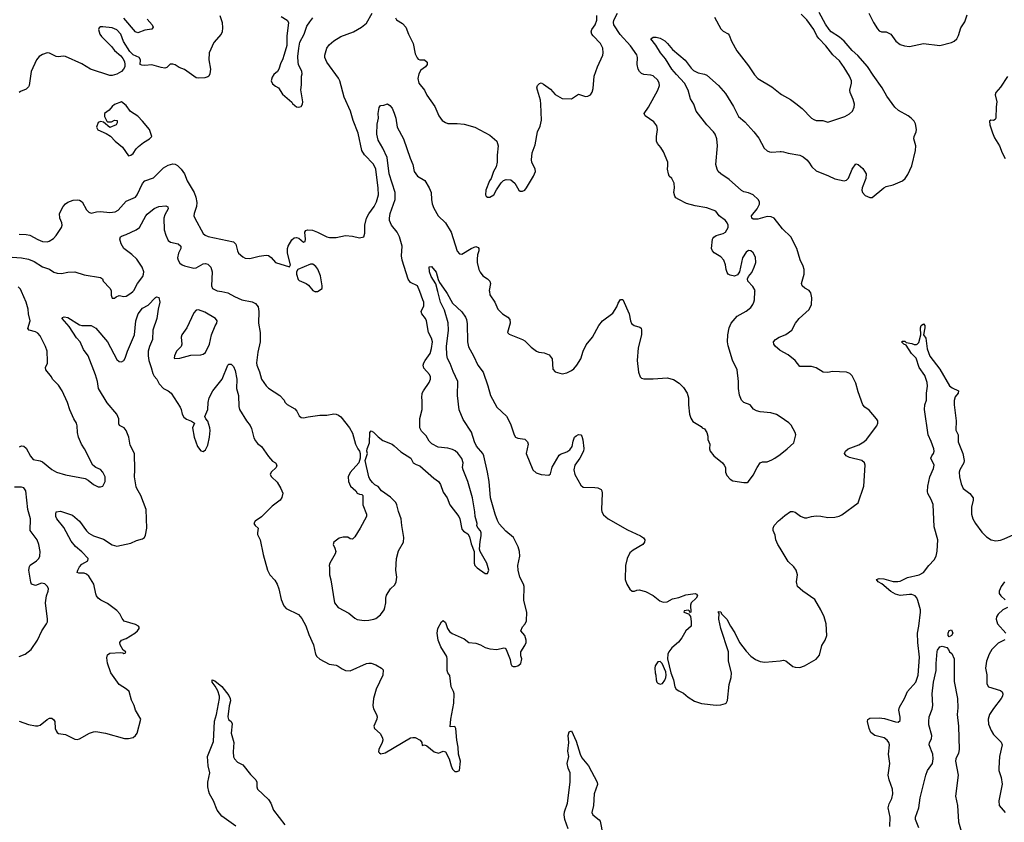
# Model space of a CAD drawing. Header units: inches. Extents: x 1384664 to 1536621, y 460766 to 646467.
# Tile 268 of 488: x 1503476 to 1511923, y 515446 to 522334. Entities that reach past the tile are written whole.
import ezdxf

# ---------------------------------------------------------------- set-up
doc = ezdxf.new("R2010")
doc.units = ezdxf.units.IN
doc.header["$MEASUREMENT"] = 0
for name, color, linetype in [('B5501', 7, 'Continuous'), ('B5502', 7, 'Continuous'), ('B5511', 7, 'Continuous'), ('B5512', 7, 'Continuous')]:
    doc.layers.add(name, color=color, linetype=linetype)

msp = doc.modelspace()

# ---------------------------------------------------------------- linework, layer by layer
at = {"layer": 'B5501', "color": 5}
for points, elevation in [([(1503470, 516314.6), (1503550, 516284.9), (1503610, 516273.1), (1503630, 516273.7), (1503650, 516280.4), (1503710, 516327.3), (1503730, 516338.8), (1503750, 516341), (1503770, 516324.7), (1503776.3, 516310), (1503780.5, 516250), (1503787.3, 516230), (1503797.5, 516217.5), (1503810, 516207.7), (1503870, 516199.3), (1503950, 516160.5), (1503970, 516158), (1503990, 516162), (1504074, 516210), (1504110, 516222.4), (1504130, 516224.4), (1504212.4, 516212.4), (1504374.8, 516165.2), (1504410, 516164.9), (1504450, 516174.8), (1504470, 516191), (1504482.7, 516210), (1504515.3, 516330), (1504470, 516409), (1504456.9, 516450), (1504434.9, 516494.9), (1504413.6, 516570), (1504392.3, 516590), (1504329.6, 516630), (1504257.6, 516730), (1504229.5, 516810.5), (1504222.7, 516857.3), (1504230, 516882), (1504250, 516898), (1504344.7, 516904.7), (1504362, 516902), (1504370, 516894), (1504382, 516898), (1504386, 516910), (1504363.1, 516923.1), (1504339, 516970), (1504335.3, 516990), (1504348.7, 517010), (1504390, 517024.9), (1504463.7, 517070), (1504486.6, 517090), (1504500.9, 517110), (1504499.5, 517119.5), (1504495.3, 517130), (1504470, 517143.7), (1504373.3, 517173.3), (1504354.9, 517194.9), (1504334.6, 517234.6), (1504310, 517262.9), (1504230, 517323.6), (1504172.9, 517352.9), (1504149.7, 517369.7), (1504134.7, 517390), (1504128.2, 517408.2), (1504110.8, 517490), (1504070, 517559.1), (1504050, 517576.8), (1504030, 517583.2), (1503983.8, 517583.8), (1503969.6, 517590), (1503973.5, 517610), (1503990, 517639), (1504010, 517661.2), (1504060.7, 517690), (1504064.2, 517710), (1504010, 517766.6), (1503954.3, 517814.3), (1503917.6, 517857.6), (1503855.5, 517975.5), (1503794, 518050), (1503785.3, 518070), (1503784.4, 518090), (1503790, 518110.5), (1503824.9, 518115.1), (1503930, 518082.8), (1503988, 518030), (1504048.7, 517948.7), (1504070, 517927.1), (1504110, 517904.5), (1504194.9, 517874.9), (1504270, 517828.5), (1504310, 517815.5), (1504430, 517841.6), (1504476.6, 517863.4), (1504530, 517878.4), (1504546.6, 517890), (1504555.6, 517910), (1504566.9, 517970), (1504559.8, 518130), (1504516, 518250), (1504479.7, 518310), (1504476.2, 518323.8), (1504459.7, 518410), (1504464.4, 518470), (1504461.3, 518610), (1504423, 518683), (1504411.3, 518750), (1504390, 518809.3), (1504370.7, 518830.7), (1504332, 518850), (1504326.6, 518866.6), (1504325.4, 518910), (1504308.5, 518950), (1504225.1, 519045.1), (1504152.8, 519170), (1504142.2, 519230), (1504124.9, 519284.9), (1504063.9, 519450), (1504023.4, 519503.4), (1503994.3, 519570), (1503963.6, 519603.6), (1503901.1, 519701.1), (1503840.9, 519770), (1503842.5, 519777.5), (1503857.2, 519782.8), (1503890, 519777.1), (1503990, 519716), (1504010, 519710.3), (1504090, 519708.4), (1504130, 519686.7), (1504230.3, 519570), (1504310, 519418.4), (1504330, 519399.5), (1504350, 519398.4), (1504370, 519410.4), (1504381.7, 519430), (1504400.6, 519490), (1504460.2, 519630), (1504471.5, 519750), (1504491.9, 519810), (1504530, 519857.1), (1504576.6, 519883.4), (1504640.7, 519950), (1504650, 519955.6), (1504670, 519950.4), (1504678.5, 519910), (1504664, 519850), (1504652.4, 519770), (1504616.6, 519670), (1504614.5, 519590), (1504589.4, 519530), (1504578.3, 519490), (1504577.7, 519450), (1504583.5, 519410), (1504604.6, 519350), (1504617, 519297), (1504630, 519274.9), (1504653.1, 519250), (1504672, 519210), (1504710, 519168.2), (1504750.8, 519150), (1504776.4, 519130), (1504852.4, 519010), (1504861.3, 518990), (1504868.7, 518950), (1504883.7, 518923.7), (1504905.7, 518905.7), (1504948.4, 518888.4), (1504974.8, 518870), (1504959.5, 518830), (1504971.7, 518750), (1505001.1, 518670), (1505030, 518632.7), (1505050, 518628.4), (1505070, 518643), (1505090, 518684), (1505103.5, 518750), (1505109.8, 518809.8), (1505107.4, 518830), (1505090, 518889.2), (1505072.3, 518910), (1505063.7, 518930), (1505088.6, 518990), (1505091.8, 519050), (1505101.2, 519090), (1505133.1, 519150), (1505213.8, 519250), (1505260.9, 519370), (1505270, 519379.1), (1505290, 519377.1), (1505310, 519358), (1505324.1, 519324.1), (1505339.7, 519250), (1505336.1, 519170), (1505353.2, 519110), (1505355, 519015), (1505360.8, 518990), (1505421.1, 518890), (1505454.3, 518850), (1505465.4, 518825.4), (1505485.7, 518745.7), (1505498.7, 518718.7), (1505517.4, 518697.4), (1505550, 518672.2), (1505610, 518586), (1505645.7, 518545.7), (1505670.8, 518530), (1505682, 518510), (1505675.5, 518490), (1505633, 518450), (1505625.5, 518430), (1505636.3, 518410), (1505684.1, 518364.1), (1505717.6, 518310), (1505732, 518270), (1505725.3, 518234.7), (1505710.3, 518209.7), (1505641.2, 518158.8), (1505550, 518068.2), (1505497.1, 518030), (1505485.5, 518010), (1505494.6, 517994.6), (1505520.5, 517970), (1505514.9, 517930), (1505517.1, 517917.1), (1505538, 517870), (1505563.4, 517743.4), (1505600.5, 517610), (1505623, 517570), (1505663.9, 517523.9), (1505683.8, 517490), (1505698, 517450), (1505718.3, 517358.3), (1505742.6, 517302.6), (1505761.8, 517281.8), (1505868.2, 517230), (1505896, 517196), (1505931.1, 517131.1), (1505957.1, 517057.1), (1505997.6, 516970), (1506013.7, 516890), (1506024.9, 516870), (1506050, 516845.3), (1506130, 516802.6), (1506190, 516794), (1506207.3, 516787.3), (1506242.2, 516762.2), (1506271.6, 516748.4), (1506310, 516747.4), (1506450, 516810.4), (1506470, 516812.4), (1506490, 516812.2), (1506530, 516797), (1506580.7, 516770), (1506593.8, 516753.8), (1506592.2, 516710), (1506534.7, 516590), (1506512.4, 516510), (1506505.2, 516450), (1506510, 516418.8), (1506538, 516370), (1506543, 516350), (1506540.5, 516330), (1506515.5, 516270), (1506519.1, 516250), (1506568.9, 516208.9), (1506588.4, 516170), (1506590.4, 516150), (1506586, 516130), (1506556.3, 516070), (1506554.8, 516050), (1506561.6, 516041.6), (1506574.4, 516034.4), (1506610, 516041.6), (1506830, 516170.4), (1506850, 516174.9), (1506870, 516173), (1506911.3, 516150), (1506924.7, 516130), (1506930, 516104.7), (1506950, 516112), (1506970, 516102), (1507032, 516050), (1507070, 516041), (1507110, 516058), (1507130, 516051.3), (1507161, 515990), (1507177.3, 515930), (1507190, 515902), (1507210, 515882), (1507230, 515882), (1507248, 515892), (1507259, 515970), (1507241.2, 516030), (1507238, 516090), (1507225.2, 516150), (1507219, 516250), (1507210, 516268), (1507170, 516266), (1507169, 516269), (1507175.1, 516330), (1507201.2, 516470), (1507204, 516550), (1507199, 516570), (1507177.2, 516610), (1507165.6, 516705.6), (1507149.5, 516729.5), (1507143.7, 516750), (1507144, 516850), (1507139.7, 516870), (1507090, 516952), (1507066.2, 517010), (1507058.7, 517070), (1507064.2, 517110), (1507094.8, 517165.2), (1507110, 517178.8), (1507130, 517161), (1507145.5, 517110), (1507162.8, 517082.8), (1507186.9, 517066.9), (1507290, 517020.5), (1507330, 516990.6), (1507390, 516983.1), (1507430.2, 516970.2), (1507470, 516946), (1507510, 516936), (1507570, 516928.8), (1507630, 516943.8), (1507639.9, 516939.9), (1507650.3, 516930.3), (1507683.6, 516843.6), (1507690, 516806.8), (1507699.3, 516790), (1507710, 516782), (1507730, 516782.4), (1507749, 516790), (1507775.1, 516810), (1507782.9, 516850), (1507774.7, 516874.7), (1507776.3, 516910), (1507810, 516964.9), (1507820.4, 516990), (1507820.9, 517010), (1507810.6, 517050.6), (1507775.1, 517090), (1507790, 517122.8), (1507812, 517150), (1507824.7, 517175.3), (1507826.6, 517250), (1507799.8, 517350), (1507804.5, 517470), (1507799.3, 517490), (1507765.7, 517550), (1507751.1, 517610), (1507750.5, 517649.5), (1507765.5, 517730), (1507762.8, 517770), (1507753, 517810), (1507711.7, 517890), (1507645.8, 517945.8), (1507590, 518008.6), (1507575.3, 518035.3), (1507555.2, 518090), (1507515, 518230), (1507503.8, 518370), (1507490.4, 518450), (1507457.3, 518590), (1507449.9, 518610), (1507394.1, 518674.1), (1507378.2, 518710), (1507353.5, 518793.5), (1507282, 518902), (1507247.1, 518987.1), (1507232.8, 519110), (1507235.7, 519230), (1507195.3, 519315.3), (1507170, 519384.2), (1507146.9, 519426.9), (1507139.1, 519459.1), (1507138.3, 519530), (1507155.2, 519670), (1507151.4, 519731.4), (1507120.8, 519840.8), (1507087.3, 519910), (1507063.4, 520000)], 720), ([(1503472.9, 518667.1), (1503490, 518678), (1503510, 518674.9), (1503530, 518656.4), (1503567.3, 518587.3), (1503590, 518560.9), (1503650, 518548.1), (1503670, 518539), (1503750, 518473), (1503791.3, 518450), (1503870, 518428.7), (1504036.1, 518396.1), (1504063.1, 518383.1), (1504110, 518344.4), (1504150, 518325.5), (1504170, 518324.9), (1504190, 518331), (1504207.6, 518370), (1504209.6, 518390.4), (1504208, 518410), (1504190, 518451.8), (1504170, 518474), (1504130, 518492), (1504103.7, 518510), (1504031.1, 518650), (1504005.1, 518690), (1503979.7, 518750), (1503971.1, 518790), (1503969.7, 518849.7), (1503964.2, 518870), (1503940.5, 518910), (1503906.3, 518986.3), (1503884.6, 519050), (1503839.3, 519150), (1503810, 519198.9), (1503756, 519250), (1503749.3, 519269.3), (1503701.2, 519330), (1503696, 519350), (1503713.6, 519386.4), (1503715.3, 519404.7), (1503710.7, 519490), (1503697.1, 519530), (1503650, 519619.7), (1503630, 519645.1), (1503610, 519655.9), (1503557.2, 519670), (1503545.1, 519685.1), (1503564.7, 519750), (1503550.8, 519810), (1503549.6, 519850.4), (1503531, 519910), (1503490.9, 520000)], 740), ([(1504259.7, 520000), (1504260.7, 519970), (1504270, 519944.7), (1504290, 519944.7), (1504303.7, 519956.3), (1504330, 519967.3), (1504370, 519958.4), (1504390, 519961.1), (1504430, 519986.3), (1504445, 520000)], 740), ([(1505210.9, 520000), (1505262, 519990), (1505318, 519958), (1505382.8, 519930), (1505470, 519911.5), (1505497.5, 519897.5), (1505522, 519870), (1505528.2, 519830), (1505525.2, 519730), (1505538.6, 519650), (1505540.3, 519570), (1505519.9, 519480.1), (1505507.8, 519390), (1505510.3, 519370), (1505533.1, 519313.1), (1505550.3, 519250), (1505590, 519190.5), (1505610.3, 519170.3), (1505706.8, 519110), (1505744.7, 519070), (1505751.1, 519051.1), (1505770.8, 519030.8), (1505835.1, 518995.1), (1505854.9, 518974.9), (1505874.4, 518934.4), (1505890, 518919.1), (1505910, 518916.4), (1505950, 518926.4), (1506050, 518940.7), (1506110, 518940.7), (1506170, 518950.5), (1506190, 518947.7), (1506210, 518940.7), (1506230, 518926), (1506304, 518830), (1506330, 518784.7), (1506357.3, 518690), (1506376, 518650), (1506391.3, 518630), (1506398, 518610), (1506398, 518570), (1506384.7, 518530), (1506310, 518448), (1506294.8, 518410), (1506297.3, 518370), (1506314, 518330), (1506361, 518290), (1506370.9, 518270.9), (1506390, 518261), (1506410, 518258.8), (1506421, 518250), (1506418.4, 518170), (1506450.8, 518090), (1506450.7, 518070), (1506397.3, 517970), (1506350, 517897.2), (1506330, 517876), (1506310, 517879.3), (1506290, 517894), (1506250, 517894.5), (1506216.8, 517883.2), (1506171.1, 517848.9), (1506166, 517830), (1506179.8, 517799.8), (1506186.8, 517770), (1506181, 517750), (1506136, 517670), (1506131, 517650), (1506134.8, 517630), (1506134, 517570), (1506146, 517526), (1506178, 517330), (1506207.3, 517290), (1506300.9, 517240.9), (1506350, 517197.3), (1506370, 517185.5), (1506430, 517178.4), (1506470, 517180.5), (1506515.3, 517190), (1506530, 517196.3), (1506570, 517227.7), (1506602, 517270), (1506609.4, 517290), (1506616, 517330), (1506616, 517370), (1506623.3, 517396.7), (1506657.2, 517450), (1506695.1, 517484.9), (1506706.6, 517510), (1506711.8, 517550), (1506703.7, 517610), (1506709.6, 517710), (1506725.4, 517774.6), (1506769.2, 517850), (1506772.7, 517890), (1506753.4, 517993.4), (1506749.5, 518050), (1506725.6, 518114.4), (1506712, 518170), (1506702, 518190), (1506657.7, 518237.7), (1506580.9, 518290), (1506550, 518329), (1506523.3, 518343.3), (1506502.3, 518362.3), (1506480.9, 518390), (1506471.8, 518410), (1506439, 518550), (1506459, 518610), (1506455.3, 518630), (1506458, 518650), (1506478, 518702), (1506479, 518790), (1506490, 518804.7), (1506510, 518794.8), (1506550, 518754), (1506590, 518724), (1506670, 518690.6), (1506690, 518677.3), (1506745.3, 518625.3), (1506831.3, 518570), (1506851.6, 518531.6), (1506876.9, 518516.9), (1506910, 518506), (1507030, 518398), (1507070, 518371), (1507084.7, 518344.7), (1507110, 518278), (1507142, 518230), (1507167.3, 518170), (1507242.8, 518070), (1507251, 518050), (1507270, 517962), (1507284, 517944), (1507320.7, 517920.7), (1507334.6, 517894.6), (1507350, 517836), (1507374.8, 517770), (1507374.8, 517670), (1507381, 517650), (1507401, 517630), (1507470, 517581), (1507490, 517581), (1507499.5, 517610), (1507483, 517670), (1507425.2, 517770), (1507421.2, 517790), (1507425.2, 517854.8), (1507436, 517904), (1507434.5, 517930), (1507430, 517948), (1507409.2, 517969.2), (1507399, 517990), (1507402, 518010), (1507383.7, 518070), (1507381.3, 518110), (1507360.5, 518230), (1507321.7, 518370), (1507279.7, 518470), (1507275.8, 518490), (1507279.7, 518530), (1507270, 518569.2), (1507234.7, 518614.7), (1507213.3, 518633.3), (1507190, 518645.1), (1507150, 518656.3), (1507066.5, 518666.5), (1507012.9, 518692.9), (1506990, 518716), (1506963.7, 518763.7), (1506922, 518802), (1506909.6, 518830), (1506909.5, 518910.5), (1506929.3, 518990), (1506929.1, 519069.1), (1506925.2, 519090), (1506929.1, 519129.1), (1506939.3, 519150), (1506990, 519220.7), (1507001.3, 519250), (1507001.3, 519270), (1506991.3, 519290), (1506944.1, 519344.1), (1506937.4, 519370), (1506942.4, 519390), (1506954, 519410), (1506997.4, 519470), (1507010, 519511.3), (1507017.6, 519570), (1507010, 519600.9), (1506982, 519650), (1506967.1, 519750), (1506957.7, 519770), (1506924.7, 519810), (1506921.3, 519830), (1506942.5, 519877.5), (1506942, 519910), (1506935.8, 519930), (1506908.9, 520000)], 740), ([(1506008.3, 520000), (1506010, 519999.1), (1506015.3, 520000)], 760), ([(1507132.4, 520000), (1507143.8, 519983.8), (1507190, 519900.7), (1507270, 519826), (1507301.8, 519781.8), (1507310, 519761), (1507315.8, 519724.2), (1507318, 519570), (1507326.7, 519526.7), (1507370.2, 519450), (1507406, 519370), (1507451.5, 519310), (1507492.7, 519192.7), (1507515.3, 519110), (1507568.9, 519010), (1507651.6, 518931.6), (1507685.9, 518865.9), (1507719, 518770), (1507730, 518752.4), (1507750, 518741.5), (1507810, 518735.3), (1507831.4, 518711.4), (1507838.3, 518690), (1507821.7, 518610), (1507877.3, 518470), (1507906.6, 518446.6), (1507950, 518430.8), (1508015.5, 518424.5), (1508030, 518438), (1508045.1, 518494.9), (1508103.5, 518596.5), (1508114.3, 518605.7), (1508170, 518626.7), (1508196.4, 518643.6), (1508214.7, 518670), (1508223.8, 518716.2), (1508236, 518750), (1508250, 518764), (1508270, 518774), (1508290.9, 518770.9), (1508299.8, 518759.8), (1508308.2, 518728.2), (1508314.9, 518654.9), (1508311.6, 518631.6), (1508280.9, 518570), (1508238, 518510), (1508230.4, 518470), (1508239.5, 518430), (1508290, 518338), (1508310, 518322), (1508410, 518320.7), (1508435.9, 518315.9), (1508463.5, 518303.5), (1508470.6, 518290.6), (1508473.4, 518270), (1508467, 518130), (1508470.3, 518110), (1508484.6, 518084.6), (1508524.4, 518050), (1508690, 517954.9), (1508803.4, 517903.4), (1508826.6, 517886.6), (1508838, 517870), (1508835.5, 517850), (1508822, 517830), (1508737.8, 517782.2), (1508710, 517757.6), (1508686.9, 517710), (1508672.9, 517650), (1508670.3, 517530.3), (1508684.9, 517490), (1508710, 517447.3), (1508730, 517428.5), (1508750, 517428.4), (1508770, 517438), (1508790, 517441.3), (1508846.3, 517426.3), (1508910, 517394), (1508967.1, 517347.1), (1508996.1, 517336.1), (1509030, 517338.9), (1509077.2, 517362.8), (1509130, 517374.3), (1509190, 517399.5), (1509270, 517410.4), (1509283.5, 517403.5), (1509290.8, 517390), (1509278.8, 517370), (1509237.3, 517330), (1509231, 517310), (1509234, 517250), (1509226, 517246), (1509222, 517262), (1509210, 517266), (1509178, 517262), (1509174, 517250), (1509214, 517234), (1509231.6, 517211.6), (1509238, 517170), (1509236, 517130), (1509191.7, 517088.3), (1509157.6, 517030), (1509129, 516991), (1509070, 516944.5), (1509044.4, 516910), (1509037, 516890), (1509034.9, 516850), (1509063, 516730), (1509085.5, 516670), (1509096.3, 516610), (1509107.3, 516590), (1509130, 516573.4), (1509170, 516555.5), (1509210, 516520.5), (1509264.9, 516484.9), (1509325.1, 516465.1), (1509450, 516451.7), (1509490, 516453.1), (1509530, 516464.4), (1509538, 516470), (1509547.8, 516492.2), (1509563.5, 516630), (1509578.7, 516690), (1509582.4, 516730), (1509558.5, 516830), (1509556.8, 516910), (1509492, 517110), (1509474, 517190), (1509478, 517238), (1509470, 517246), (1509470, 517254), (1509490, 517251.3), (1509496, 517236), (1509542.8, 517190), (1509573.4, 517130), (1509612.3, 517072.3), (1509652.9, 516990), (1509710, 516915.3), (1509750, 516873.1), (1509790, 516844), (1509830, 516827.4), (1509870, 516819.5), (1510000, 516833.1)], 720), ([(1507505.4, 520000), (1507510, 519972), (1507553, 519910), (1507577.3, 519850), (1507617.3, 519810), (1507662.4, 519782.4), (1507679.9, 519759.9), (1507684, 519730), (1507662, 519650), (1507675.3, 519635.3), (1507790.6, 519590.6), (1507810, 519578.8), (1507863.4, 519523.4), (1507908.5, 519488.5), (1507930, 519480.5), (1507975.2, 519475.2), (1508018, 519458), (1508043.5, 519423.5), (1508050, 519334), (1508070.7, 519310.7), (1508130, 519294.8), (1508170, 519302.8), (1508210, 519322.8), (1508230, 519338.8), (1508256, 519370), (1508290, 519424.7), (1508309.6, 519490.4), (1508335.5, 519544.5), (1508389.3, 519610.7), (1508445.2, 519710), (1508477.2, 519750), (1508564.1, 519815.9), (1508599, 519870), (1508610, 519902), (1508630, 519934), (1508650, 519932), (1508706, 519810), (1508717.3, 519750), (1508726.2, 519726.2), (1508748.1, 519708.1), (1508796.3, 519696.3), (1508806.8, 519686.8), (1508810.7, 519670.7), (1508810.6, 519630), (1508782.6, 519517.4), (1508772.4, 519410), (1508784, 519310), (1508798, 519270), (1508810, 519258), (1508830.8, 519250.8), (1508910.4, 519250.4), (1509030, 519260.3), (1509086.1, 519246.1), (1509134.9, 519214.9), (1509170, 519176.3), (1509202.4, 519130), (1509212.7, 519090), (1509213, 519030), (1509223, 518950), (1509233.7, 518913.7), (1509250, 518884.7), (1509323.6, 518843.6), (1509331.6, 518831.6), (1509350, 518822), (1509371.3, 518790), (1509379.8, 518759.8), (1509381, 518730), (1509396, 518690), (1509394.8, 518650), (1509401, 518630), (1509431, 518590), (1509506, 518530), (1509521, 518510), (1509530.8, 518490), (1509530.8, 518450), (1509541.4, 518421.4), (1509570, 518391.3), (1509595.3, 518375.3), (1509690, 518361), (1509716.5, 518363.5), (1509730, 518371.3), (1509770, 518424.7), (1509802, 518490), (1509830, 518530.6), (1509850, 518539.1), (1509890, 518540.5), (1509930, 518555.5), (1509956, 518570), (1510000, 518603.5)], 740), ([(1510000, 518925.3), (1509970, 518946), (1509920.1, 518960.1), (1509830, 518969.6), (1509798.3, 518978.3), (1509771.9, 518991.9), (1509744, 519030), (1509690, 519049.2), (1509669.5, 519069.5), (1509652.5, 519112.5), (1509642.7, 519170), (1509643.7, 519230), (1509632.3, 519330), (1509591.9, 519411.9), (1509554.5, 519534.5), (1509549.6, 519570), (1509551.2, 519630), (1509562, 519690), (1509578.7, 519730), (1509631, 519789), (1509710, 519833), (1509750, 519864.9), (1509767, 519890), (1509774, 519910), (1509779.6, 519930), (1509783.9, 520000)], 740), ([(1510000, 519495.3), (1509997, 519497), (1509959.6, 519530), (1509945.6, 519550), (1509942.9, 519570), (1509959.5, 519590), (1509992.7, 519610), (1510000, 519613)], 720), ([(1503470, 516870.5), (1503524, 516890), (1503573.2, 516930), (1503629.4, 517010.6), (1503666, 517090), (1503707, 517150), (1503712.9, 517167.1), (1503715.6, 517190), (1503696.9, 517330), (1503705.1, 517390), (1503719.6, 517430), (1503721.6, 517450), (1503714, 517470), (1503690, 517493.6), (1503661.6, 517498.4), (1503610, 517479.3), (1503578, 517490), (1503570, 517506), (1503554, 517610), (1503559.5, 517640.5), (1503565.8, 517654.2), (1503619.3, 517690), (1503640.9, 517710), (1503649.6, 517730.4), (1503651.6, 517770), (1503640.5, 517830), (1503625.6, 517870), (1503564.2, 517950), (1503568.2, 518050), (1503544.7, 518130), (1503527.8, 518290), (1503510, 518315.6), (1503490, 518322), (1503430, 518323.1)], 740), ([(1510000, 517798.9), (1509981, 517830), (1509963.5, 517870), (1509956.8, 517910), (1509941.1, 517950), (1509939.1, 517970), (1509948.1, 517991.9), (1509986.1, 518033.9), (1510000, 518045.8)], 720), ([(1505330, 515413.1), (1505210, 515499.8), (1505168.9, 515550), (1505138.6, 515630), (1505105, 515690), (1505098.5, 515710), (1505090.5, 515750.5), (1505089, 515790), (1505106.6, 515870), (1505093.9, 515930), (1505088.3, 516011.7), (1505139.1, 516140.9), (1505145.9, 516314.1), (1505163.6, 516370), (1505189.6, 516510), (1505189.5, 516530), (1505175.1, 516575.1), (1505153.8, 516613.8), (1505126.6, 516650), (1505126, 516670), (1505150, 516659.1), (1505210, 516610.4), (1505270, 516534.4), (1505280.2, 516510), (1505285.2, 516490), (1505273.2, 516446.8), (1505260.3, 516350), (1505268.6, 516328.6), (1505290.6, 516310), (1505298.4, 516290), (1505291.1, 516210), (1505312.5, 516130), (1505306, 516050), (1505309.5, 516009.5), (1505318, 515990), (1505343.4, 515963.4), (1505390, 515940.4), (1505456.1, 515856.1), (1505500.5, 515810), (1505510.3, 515790), (1505508.9, 515750), (1505514.9, 515730), (1505610, 515643.1), (1505629.1, 515610), (1505654.2, 515550), (1505750, 515423.9)], 680), ([(1508182.7, 515390), (1508153.8, 515470), (1508146.5, 515510), (1508150, 515534.9), (1508176.9, 515610), (1508199.1, 515790), (1508198.7, 515870), (1508181.8, 515910), (1508174, 515950), (1508186, 516010), (1508177.5, 516057.5), (1508187, 516130), (1508182, 516190), (1508190, 516222), (1508210, 516232), (1508250, 516142), (1508284.4, 516030), (1508299.2, 515999.2), (1508357, 515930), (1508430.5, 515790), (1508432.7, 515770), (1508403.6, 515690), (1508397.6, 515590), (1508384, 515530), (1508392.4, 515510), (1508447.9, 515467.9), (1508455.5, 515455.5), (1508478.2, 515338.2)], 680)]:
    msp.add_lwpolyline(points, dxfattribs=dict(at, elevation=elevation))
for points, elevation in [([(1505010, 519845.1), (1504990, 519839.7), (1504970, 519818.7), (1504910.2, 519689.8), (1504866.5, 519630), (1504861.7, 519610), (1504865.5, 519550), (1504860.7, 519530), (1504820.5, 519490), (1504802.8, 519450), (1504802, 519430), (1504806.8, 519426.8), (1504850, 519428.2), (1504944.4, 519455.6), (1505030, 519457.3), (1505050, 519464), (1505070, 519478.8), (1505105.6, 519550), (1505122, 519630), (1505152.2, 519707.8), (1505167, 519730), (1505169.4, 519750), (1505154.5, 519770), (1505063.3, 519823.3)], 740), ([(1508970, 516825.2), (1508950, 516824), (1508927.3, 516790), (1508924, 516770), (1508927.3, 516730), (1508934.8, 516710), (1508936, 516670), (1508941, 516650), (1508950, 516641), (1508970, 516631.3), (1508990, 516638), (1509010, 516664.7), (1509019.3, 516690), (1509022.7, 516710), (1509018.9, 516738.9), (1508989, 516810)], 720)]:
    msp.add_lwpolyline(points, close=True, dxfattribs=dict(at, elevation=elevation))
at = {"layer": 'B5502', "color": 5}
for points, elevation in [([(1503470, 520492.2), (1503530, 520490.3), (1503563.9, 520483.9), (1503630, 520446.4), (1503670, 520430.4), (1503710, 520428.2), (1503727.5, 520432.5), (1503764.4, 520455.6), (1503790, 520482), (1503835.6, 520550), (1503840.7, 520570), (1503838.4, 520590), (1503820.5, 520630), (1503817.6, 520670), (1503850, 520730.8), (1503870, 520754), (1503890, 520767.7), (1503934.8, 520785.2), (1503970, 520788), (1503990, 520784.9), (1504010.4, 520770.4), (1504050, 520700.7), (1504070, 520680.7), (1504090, 520674), (1504135.1, 520684.9), (1504170, 520687.8), (1504250, 520679.3), (1504293.8, 520686.2), (1504319.6, 520700.4), (1504390, 520776.4), (1504470.4, 520809.6), (1504484.5, 520830), (1504530.7, 520929.3), (1504548.4, 520951.6), (1504622.4, 520977.6), (1504710, 521062.6), (1504750, 521085.7), (1504790, 521097), (1504810, 521094), (1504830, 521083.1), (1504862, 521050), (1504890.3, 521010), (1504912, 520950), (1504971.8, 520851.8), (1504987.2, 520810), (1504996.1, 520763.9), (1504991.7, 520730), (1504972.4, 520670), (1504970.4, 520650), (1504977.1, 520630), (1505050, 520499.3), (1505065.6, 520485.6), (1505094.1, 520474.1), (1505310, 520428.4), (1505330, 520406.8), (1505344.6, 520350), (1505354, 520330), (1505390, 520298.7), (1505410, 520288.7), (1505450, 520284.4), (1505530, 520304.9), (1505590, 520313.4), (1505610, 520310.7), (1505633.2, 520293.2), (1505670, 520251.3), (1505790, 520214), (1505798, 520230), (1505774, 520330), (1505774, 520370), (1505779, 520390), (1505810, 520444.7), (1505830, 520461), (1505850, 520466), (1505870, 520458), (1505910, 520426), (1505926, 520430), (1505928.7, 520450), (1505921.2, 520510), (1505930, 520524.7), (1505946, 520530), (1505987.1, 520527.1), (1506032, 520510), (1506110, 520471), (1506134.6, 520465.4), (1506190, 520466), (1506270, 520480.7), (1506330, 520476.3), (1506390, 520463), (1506429.3, 520470.7), (1506437.2, 520502.8), (1506436, 520570), (1506451, 520630), (1506470, 520668.2), (1506516.4, 520730), (1506537.7, 520770), (1506554.8, 520830), (1506551.8, 520888.2), (1506531.6, 521050), (1506510, 521095), (1506434.1, 521174.1), (1506411.6, 521210), (1506380.2, 521360.2), (1506336.3, 521470), (1506314.1, 521550), (1506258.4, 521670), (1506221, 521810), (1506211, 521831), (1506109.9, 521969.9), (1506094.8, 522010), (1506093.8, 522030), (1506112.1, 522090), (1506130, 522116.5), (1506170, 522153.4), (1506230, 522188.8), (1506340.9, 522230), (1506409.4, 522270), (1506450, 522303), (1506500.5, 522390)], 760), ([(1505193.1, 522370), (1505213.1, 522310), (1505215.8, 522264.2), (1505213, 522230), (1505204, 522210), (1505142.3, 522137.7), (1505102, 522050), (1505099.3, 521990), (1505114, 521910), (1505106.9, 521870), (1505097.8, 521850), (1505090, 521843.5), (1505063.9, 521836.1), (1505010, 521832.3), (1504990, 521836.1), (1504890, 521905.2), (1504844.2, 521924.2), (1504810, 521947), (1504790, 521952.3), (1504767.7, 521952.3), (1504737.1, 521922.9), (1504721.4, 521918.6), (1504690, 521922.6), (1504610, 521946), (1504550, 521940.7), (1504522.9, 521942.9), (1504509.3, 521950), (1504511.8, 521990), (1504500.7, 522010), (1504450, 522032.7), (1504419.9, 522059.9), (1504366.7, 522146.7), (1504342.4, 522210), (1504310, 522246.6), (1504270, 522263), (1504190, 522273.6), (1504170, 522272.3), (1504157.3, 522262.7), (1504150.8, 522250), (1504163.8, 522210), (1504177.1, 522190), (1504263.4, 522103.4), (1504290.4, 522070), (1504343.9, 522023.9), (1504361.3, 522001.3), (1504374, 521974), (1504378.7, 521950), (1504376.4, 521930), (1504366.7, 521910), (1504348.8, 521890), (1504310, 521864.8), (1504270, 521854.2), (1504250, 521856.1), (1504084.5, 521910), (1504010, 521956.3), (1503870, 522017.4), (1503850, 522022), (1503810, 522015.1), (1503790, 522016.4), (1503730, 522046.6), (1503710, 522049.4), (1503670, 522035.1), (1503642.3, 522017.7), (1503619.3, 521990), (1503574.4, 521890), (1503555.8, 521770), (1503550, 521757.2), (1503530, 521738), (1503481.7, 521718.3), (1503470.8, 521710)], 760), ([(1504570, 522338.5), (1504611.2, 522290), (1504621.8, 522270), (1504610, 522251.3), (1504550, 522243.5), (1504490, 522222.1), (1504470, 522228.2), (1504368, 522348)], 740), ([(1505720.4, 522360.4), (1505770.5, 522330.5), (1505781, 522310), (1505768.3, 522191.7), (1505766.6, 522113.4), (1505746.2, 522033.8), (1505730.4, 521989.6), (1505715.2, 521964.8), (1505699.1, 521910), (1505687.7, 521890), (1505656.7, 521863.3), (1505640.9, 521839.1), (1505634.5, 521810), (1505643.9, 521783.9), (1505670, 521762.6), (1505694.8, 521750), (1505730, 521696), (1505810, 521627.3), (1505815.8, 521615.8), (1505836.4, 521596.4), (1505850, 521587.2), (1505870, 521582.3), (1505890, 521588.8), (1505902.8, 521610), (1505905.7, 521630), (1505888.4, 521731.6), (1505894.8, 521774.8), (1505892.3, 521850), (1505898, 521870), (1505897, 521890), (1505868.1, 521948.1), (1505863.6, 521970), (1505862, 522018), (1505869.7, 522090.3), (1505880.5, 522139.5), (1505917.6, 522210), (1505940.5, 522279.5), (1505963.6, 522316.4), (1505992, 522350)], 780), ([(1506699.5, 522350), (1506710, 522333.4), (1506760.3, 522300.3), (1506788.8, 522268.8), (1506810.4, 522210), (1506852, 522130), (1506870, 522042), (1506885.1, 522005.1), (1506895.5, 521995.5), (1506910, 521990.6), (1506950, 521988), (1506970.4, 521970), (1506970.3, 521950), (1506958.4, 521930), (1506918.4, 521901.6), (1506900.4, 521870), (1506892.4, 521830), (1506901.6, 521790), (1506947.7, 521730), (1506970, 521686), (1507037.3, 521590), (1507070.7, 521510), (1507101, 521470), (1507130, 521450.6), (1507150, 521443.8), (1507230, 521443.8), (1507290, 521437.1), (1507382, 521410), (1507510, 521342.8), (1507570.8, 521290), (1507580.7, 521250), (1507573.4, 521170), (1507573.4, 521110), (1507562.8, 521070), (1507540.7, 521030), (1507520.7, 520970), (1507507.7, 520950), (1507476, 520870), (1507471.3, 520830), (1507478, 520818), (1507490, 520811.3), (1507510, 520811), (1507544, 520830), (1507566.6, 520873.4), (1507606.3, 520933.7), (1507626.8, 520953.2), (1507650, 520962.8), (1507690, 520958.8), (1507722.8, 520930), (1507758, 520870), (1507770, 520862.8), (1507790, 520861), (1507810, 520871), (1507825.2, 520890), (1507883.7, 520990), (1507901.2, 521030), (1507899, 521050), (1507869.5, 521110), (1507867.5, 521132.5), (1507874, 521190), (1507899.3, 521260.7), (1507919.5, 521370), (1507940.5, 521419.5), (1507951.4, 521471.4), (1507947.6, 521610), (1507942.9, 521642.9), (1507917.2, 521730), (1507914, 521750), (1507918, 521770), (1507934.6, 521785.4), (1507948.7, 521791.3), (1507970, 521781), (1508030, 521738.8), (1508070.5, 521690.5), (1508130, 521656), (1508210, 521654.8), (1508270, 521694.8), (1508330, 521674.8), (1508350, 521677.3), (1508373.2, 521690), (1508387.2, 521712.8), (1508396.2, 521743.8), (1508405.1, 521850), (1508432.6, 521930), (1508478.3, 522030), (1508481.7, 522050), (1508478, 522090), (1508459.8, 522130), (1508396.2, 522196.2), (1508385.3, 522210), (1508379.2, 522230), (1508384.2, 522250), (1508413.5, 522290), (1508427.2, 522330), (1508426.8, 522370)], 760), ([(1509783.9, 520000), (1509784.5, 520010), (1509765.4, 520045.4), (1509724, 520090), (1509719, 520110), (1509728.7, 520130), (1509756.1, 520163.9), (1509778.7, 520210), (1509793, 520250), (1509790, 520295.3), (1509770, 520332.7), (1509750, 520349.4), (1509730, 520352), (1509710, 520338.4), (1509677.6, 520290), (1509650.7, 520169.3), (1509634.4, 520145.6), (1509610, 520134), (1509570, 520141.2), (1509555.3, 520150), (1509544.8, 520164.8), (1509536, 520190), (1509532, 520230), (1509517, 520270), (1509490, 520298), (1509433.1, 520333.1), (1509419.3, 520350), (1509412, 520370), (1509418.4, 520450), (1509422.6, 520457.4), (1509431.2, 520468.8), (1509450, 520480.4), (1509510, 520498.3), (1509530, 520510.4), (1509553.5, 520550), (1509553.5, 520570), (1509546.6, 520590), (1509530, 520611.3), (1509477, 520650), (1509449.2, 520690), (1509370, 520720.5), (1509270, 520736.4), (1509197.5, 520757.5), (1509129.7, 520789.7), (1509106.3, 520806.3), (1509098, 520818), (1509089.5, 520849.5), (1509094.5, 520890), (1509092.3, 520930), (1509069.5, 520969.5), (1509049.2, 520990), (1509041.2, 521010), (1509034, 521050), (1509038, 521082), (1509035.6, 521110), (1509000.1, 521200.1), (1508977.7, 521237.7), (1508949.3, 521270), (1508938, 521290), (1508938.4, 521330), (1508947.6, 521390), (1508942.4, 521422.4), (1508917.7, 521457.7), (1508842, 521510), (1508834, 521530), (1508870, 521584), (1508951.8, 521730), (1508963.7, 521770), (1508962, 521790), (1508950, 521814.5), (1508910, 521851.5), (1508890, 521858.7), (1508830, 521864), (1508810, 521872.6), (1508793.7, 521890), (1508782.4, 521910), (1508772.8, 521950), (1508776.9, 522010), (1508771.9, 522031.9), (1508716.4, 522110), (1508627.3, 522207.3), (1508573.8, 522290), (1508569.1, 522310), (1508573.8, 522330), (1508604.2, 522390)], 740), ([(1509435.8, 522355.8), (1509490, 522254), (1509510, 522234), (1509553, 522213), (1509562, 522202), (1509581.6, 522150), (1509627.5, 522067.5), (1509730, 521939.1), (1509780.2, 521860.2), (1509807.8, 521827.8), (1509930, 521758.7), (1510000, 521700.8)], 740), ([(1510000, 520564.2), (1509949.5, 520630), (1509921.8, 520641.8), (1509890, 520646), (1509810, 520622.7), (1509770, 520622.2), (1509756.2, 520630), (1509755.8, 520650), (1509803.5, 520710), (1509822.6, 520750), (1509822, 520770), (1509811.2, 520790), (1509770, 520831.6), (1509730, 520847.1), (1509690, 520855.1), (1509667.3, 520867.3), (1509562.4, 520962.4), (1509491.3, 521010), (1509469.8, 521030), (1509458.7, 521050), (1509448.8, 521090), (1509462, 521250), (1509456.5, 521310), (1509443.1, 521350), (1509429.8, 521370), (1509370, 521431.9), (1509280.4, 521550), (1509260.5, 521610), (1509230, 521654), (1509209.8, 521730), (1509179.3, 521790), (1509110, 521862.5), (1509071.9, 521910), (1509017, 521997), (1508973.7, 522050), (1508935, 522115), (1508889.4, 522170.6), (1508910, 522184), (1508936, 522184), (1508970, 522174.9), (1509010, 522153), (1509034.9, 522130), (1509077.2, 522077.2), (1509185.4, 521985.4), (1509237.4, 521917.4), (1509257.8, 521897.8), (1509296.7, 521876.7), (1509350, 521867.2), (1509370, 521857.6), (1509470, 521770.3), (1509530, 521701.3), (1509599.7, 521590), (1509644, 521504), (1509696.3, 521456.3), (1509774.9, 521370), (1509817.2, 521317.2), (1509863.8, 521230), (1509888.8, 521208.8), (1509910, 521199.3), (1509930, 521197.1), (1510000, 521202.3)], 720), ([(1506908.9, 520000), (1506889.7, 520049.7), (1506830, 520079.7), (1506807.9, 520107.9), (1506755.8, 520270), (1506752.4, 520307.6), (1506756.4, 520390), (1506735.6, 520470), (1506713.3, 520510), (1506667.1, 520570), (1506649.8, 520610), (1506647.7, 520630), (1506653.4, 520670), (1506697.8, 520790), (1506697.5, 520850), (1506645.6, 521010), (1506628.2, 521150), (1506590, 521232), (1506550, 521301.2), (1506538.9, 521350), (1506543.7, 521436.3), (1506553.6, 521490), (1506552.3, 521530), (1506560.2, 521579.8), (1506570, 521598), (1506600.4, 521599.6), (1506630, 521611.3), (1506650, 521598), (1506670, 521574.8), (1506690, 521531.3), (1506701.6, 521490), (1506714.4, 521410), (1506768.7, 521310), (1506824.5, 521144.5), (1506848.8, 521090), (1506861.1, 521030), (1506890, 520990.5), (1506952.4, 520952.4), (1506990.2, 520890.2), (1507005.7, 520850), (1507008, 520790), (1507014.7, 520754.7), (1507030, 520716), (1507067.4, 520650), (1507130.2, 520590.2), (1507178, 520510), (1507230, 520346.8), (1507250, 520324.9), (1507270, 520323), (1507348.6, 520371.4), (1507390, 520387.7), (1507410, 520378.8), (1507414.9, 520370), (1507414.9, 520350), (1507403.8, 520316.2), (1507400.2, 520279.8), (1507401.3, 520250), (1507414.6, 520190), (1507425.8, 520165.8), (1507450, 520137.1), (1507490.7, 520110), (1507510.5, 520090), (1507514.4, 520070), (1507503.8, 520010), (1507505.4, 520000)], 740), ([(1504445, 520000), (1504456, 520010), (1504485.1, 520070), (1504532.4, 520130), (1504539.2, 520150), (1504539.8, 520170), (1504525.1, 520210), (1504479.3, 520279.3), (1504439, 520319), (1504370, 520369.8), (1504356.4, 520390), (1504345.6, 520410), (1504335.1, 520450), (1504342, 520470), (1504350, 520477.1), (1504390, 520490.2), (1504475.6, 520530), (1504504.7, 520550), (1504558, 520650), (1504570, 520665.7), (1504630, 520714.4), (1504670, 520730.4), (1504730, 520737.3), (1504747.5, 520727.5), (1504750.2, 520710), (1504721.4, 520658.6), (1504712, 520630), (1504716.6, 520530), (1504730, 520484.4), (1504750, 520439.5), (1504770, 520424.7), (1504834, 520410), (1504858, 520390), (1504857.8, 520370), (1504838.3, 520330), (1504830.3, 520290), (1504834.6, 520270), (1504850, 520244.2), (1504869.4, 520229.4), (1504890, 520222), (1504970, 520201.7), (1504990, 520204.9), (1505050, 520237.6), (1505070, 520242.4), (1505090, 520237.1), (1505114.9, 520210), (1505128.4, 520170), (1505120.4, 520050), (1505130, 520026), (1505170, 520008), (1505210.9, 520000)], 740), ([(1503370, 520299.8), (1503490, 520290.2), (1503550, 520277.7), (1503598.7, 520258.7), (1503670, 520214.2), (1503731.9, 520191.9), (1503770, 520168), (1503797.6, 520157.6), (1503835.3, 520155.3), (1503890, 520166.5), (1503950, 520170.4), (1504030, 520144.7), (1504170, 520122), (1504186.8, 520110), (1504192.7, 520090), (1504248.7, 520030), (1504259.3, 520010), (1504259.7, 520000)], 740), ([(1506015.3, 520000), (1506030, 520002.4), (1506070, 520028), (1506071.2, 520048.8), (1506055.9, 520135.9), (1506033.7, 520193.7), (1506016.9, 520216.9), (1505990, 520235.1), (1505970, 520235.1), (1505862, 520190), (1505851, 520170), (1505850.7, 520150), (1505863.5, 520103.5), (1505874.4, 520094.4), (1505934, 520070), (1505954.6, 520054.6), (1505990, 520010.8), (1506002.8, 520002.8), (1506008.3, 520000)], 760), ([(1507063.4, 520000), (1507045.9, 520065.9), (1507007.2, 520130), (1506992.8, 520170), (1506990, 520214), (1507010, 520216), (1507050, 520168), (1507064.8, 520104.8), (1507077.8, 520077.8), (1507132.4, 520000)], 720), ([(1503490.9, 520000), (1503481.4, 520021.4), (1503461.8, 520041.8)], 740)]:
    msp.add_lwpolyline(points, dxfattribs=dict(at, elevation=elevation))
at = {"layer": 'B5502', "color": 5, "elevation": 780}
msp.add_lwpolyline([(1504350, 521629.6), (1504290, 521605.7), (1504269.1, 521590), (1504242.8, 521557.2), (1504203.1, 521530), (1504203.7, 521503.7), (1504222.8, 521462.8), (1504230, 521458), (1504263.1, 521456.9), (1504290, 521470.8), (1504312, 521470), (1504311.3, 521450), (1504302, 521430), (1504250, 521408.7), (1504195.5, 521455.5), (1504170, 521459.3), (1504148.5, 521451.5), (1504136, 521410), (1504147.5, 521387.5), (1504218, 521358), (1504254.4, 521334.4), (1504296, 521290), (1504359.1, 521239.1), (1504410, 521166.8), (1504430, 521171.3), (1504450, 521186.8), (1504474.5, 521225.5), (1504495.1, 521244.9), (1504539.3, 521280.7), (1504590, 521310.5), (1504609.5, 521330.5), (1504588.7, 521390), (1504530, 521461.8), (1504490, 521504.5), (1504426.4, 521546.4), (1504390, 521596)], close=True, dxfattribs=at)
at = {"layer": 'B5511', "color": 5}
for points, elevation in [([(1510000, 519613), (1510050, 519633.4), (1510100.7, 519670), (1510131.8, 519730), (1510163.6, 519770), (1510250, 519847), (1510268.7, 519890), (1510272.6, 519947.4), (1510262.7, 519990), (1510255.5, 520000)], 720), ([(1510941.1, 515410), (1510943.1, 515490), (1510926, 515570), (1510936.5, 515603.5), (1510959.7, 515650), (1510968.3, 515690), (1510965.1, 515730), (1510936.2, 515810), (1510927.3, 515850), (1510941.6, 515950), (1510929.6, 516030), (1510939.2, 516110), (1510932.9, 516130), (1510918.7, 516150), (1510893.7, 516170), (1510812.2, 516192.2), (1510777.4, 516217.4), (1510762.9, 516250), (1510749.7, 516310.3), (1510751.5, 516328.5), (1510770, 516341.3), (1510850, 516343), (1510896.6, 516336.6), (1510990, 516308.4), (1511013.2, 516306.8), (1511030, 516318.8), (1511030.8, 516349.2), (1511019.3, 516410), (1511024.7, 516435.3), (1511067.2, 516510), (1511092.4, 516567.6), (1511163.5, 516650), (1511184.7, 516710), (1511196.3, 516863.7), (1511181.4, 516990), (1511178.8, 517070), (1511190.9, 517130), (1511203.9, 517250), (1511203.1, 517270), (1511182.8, 517350), (1511173.9, 517373.9), (1511159.7, 517390), (1511130, 517401.1), (1511110, 517402.4), (1511030, 517392.5), (1510990, 517404.7), (1510950, 517428.2), (1510873.3, 517493.3), (1510842.4, 517510), (1510826, 517530), (1510850, 517539.6), (1510890, 517534.6), (1510970, 517514), (1511010, 517511.6), (1511030, 517516.1), (1511092.8, 517547.2), (1511191.6, 517570), (1511229.8, 517590.2), (1511275.1, 517650), (1511320.4, 517699.6), (1511339.8, 517730), (1511348.1, 517771.9), (1511351.8, 517870), (1511320.4, 517980.4), (1511312.4, 518172.4), (1511297.3, 518217.3), (1511267.3, 518267.3), (1511264.9, 518284.9), (1511266.3, 518330), (1511284.6, 518410), (1511317.2, 518482.8), (1511322, 518510), (1511294.5, 518570), (1511301.7, 518590), (1511315.9, 518610), (1511320.6, 518630), (1511318, 518650), (1511295.3, 518715.3), (1511269.9, 518770), (1511238, 518990), (1511242.6, 519030), (1511256.3, 519070), (1511255.3, 519130), (1511263.7, 519190), (1511261, 519221), (1511240.5, 519280.5), (1511193.3, 519350), (1511168.4, 519428.4), (1511128.2, 519468.2), (1511081.2, 519541.2), (1511062, 519550), (1511042, 519570), (1511050, 519574.8), (1511070, 519574), (1511082.8, 519562.8), (1511130, 519556), (1511150, 519546), (1511170, 519546), (1511175.3, 519550), (1511190, 519564.7), (1511206.6, 519630), (1511205.1, 519690), (1511209.6, 519710), (1511230, 519724.7), (1511241, 519710), (1511242.8, 519690), (1511231, 519630), (1511250, 519602), (1511260.9, 519510), (1511285.3, 519445.3), (1511370, 519334.9), (1511453, 519193), (1511474.7, 519174.7), (1511530.5, 519150), (1511527.7, 519130), (1511502.4, 519097.6), (1511492.8, 519067.2), (1511493.6, 519030), (1511511.6, 518890), (1511507.5, 518810), (1511528.8, 518770), (1511528.2, 518710), (1511566.9, 518610), (1511578.6, 518550), (1511575.9, 518530), (1511542.2, 518470), (1511537.1, 518450), (1511539.8, 518410), (1511552.7, 518350), (1511570, 518311.7), (1511628.4, 518268.4), (1511656.9, 518230), (1511657.6, 518210), (1511640.6, 518150), (1511641.1, 518090), (1511653, 518050), (1511675.5, 518010), (1511730, 517936), (1511770, 517897.4), (1511810, 517870.3), (1511850, 517862), (1511890, 517867), (1511922.5, 517877.5), (1512030, 517928.4)], 680), ([(1510000, 518045.8), (1510040, 518080), (1510090, 518112), (1510110, 518114), (1510130, 518106.7), (1510173.7, 518073.7), (1510210, 518059.5), (1510230, 518059.5), (1510270, 518070.3), (1510310, 518074.9), (1510350, 518072.9), (1510410, 518060.9), (1510470, 518064.2), (1510507.1, 518072.9), (1510530, 518083.8), (1510670, 518188), (1510717.7, 518330), (1510729.7, 518510), (1510723.5, 518530), (1510700.7, 518550), (1510596.3, 518576.3), (1510566, 518590), (1510552.3, 518610), (1510560.7, 518630), (1510583.7, 518650), (1510675.8, 518684.2), (1510719.5, 518710), (1510742, 518730), (1510830, 518847.3), (1510839.6, 518870), (1510838.7, 518890), (1510827, 518910), (1510763.3, 518983.3), (1510726.6, 519010), (1510709.7, 519029.7), (1510670, 519139), (1510650, 519214), (1510617.7, 519277.7), (1510598.3, 519298.3), (1510569.5, 519309.5), (1510450, 519314), (1510410, 519307.3), (1510370.5, 519309.5), (1510310, 519345.6), (1510270, 519358.9), (1510170, 519359), (1510129.2, 519410), (1510070, 519457), (1510000, 519495.3)], 720), ([(1510000, 518603.5), (1510061.2, 518650), (1510118, 518702), (1510134, 518770), (1510129, 518790), (1510094.8, 518854.8), (1510074.2, 518874.2), (1510000, 518925.3)], 740), ([(1510000, 516833.1), (1510030, 516836.3), (1510050, 516830.7), (1510110, 516784), (1510130, 516777.3), (1510170, 516774), (1510210, 516787.7), (1510310, 516845.5), (1510338.9, 516881.1), (1510357.4, 516962.6), (1510386.6, 517010), (1510400.9, 517050), (1510394, 517150), (1510377.6, 517210), (1510349.7, 517270), (1510298, 517358), (1510193.6, 517430), (1510149.6, 517470), (1510139.6, 517510), (1510148.2, 517570), (1510136.9, 517610), (1510118.4, 517638.4), (1510070, 517684.5), (1510000, 517798.9)], 720), ([(1511926.4, 517510), (1511897.3, 517470), (1511878.9, 517430), (1511880.3, 517410), (1511894, 517390), (1511930, 517355.8)], 680), ([(1511950.5, 517290), (1511911.4, 517268.6), (1511870, 517232.3), (1511857.1, 517210), (1511852.4, 517190), (1511864.9, 517150), (1511936.9, 517070)], 680), ([(1511926.8, 517013.2), (1511870, 516983.2), (1511816.3, 516930), (1511794.7, 516890), (1511772, 516830), (1511761.6, 516770), (1511772.3, 516712.3), (1511774.4, 516634.4), (1511787.3, 516610), (1511890, 516577.4), (1511906.1, 516566.1), (1511911.7, 516550), (1511908.9, 516530), (1511896.9, 516510), (1511830, 516423), (1511795.8, 516370), (1511785, 516330), (1511788.3, 516288.3), (1511810, 516234), (1511830, 516199.1), (1511895.3, 516135.3), (1511904.9, 516110), (1511883, 516010), (1511877.6, 515910), (1511877.6, 515890), (1511896.9, 515830), (1511905.3, 515774.7), (1511875.5, 515630), (1511880.7, 515590), (1511931.3, 515530)], 680), ([(1511190, 515399), (1511161.3, 515470), (1511161.3, 515490), (1511190.6, 515569.4), (1511202.3, 515657.7), (1511249.7, 515850), (1511265.1, 515890), (1511306.3, 515950), (1511314.3, 515990), (1511311.3, 516030), (1511279.6, 516110), (1511282, 516130), (1511298.6, 516161.4), (1511300.7, 516190), (1511275.9, 516284.1), (1511274.7, 516310), (1511278.3, 516350), (1511303.1, 516416.9), (1511309.9, 516450), (1511303.4, 516550), (1511316.8, 516650), (1511339.1, 516750), (1511338.9, 516810), (1511347.2, 516912.8), (1511350, 516924.7), (1511370, 516951.3), (1511390, 516958), (1511430, 516946), (1511446, 516930), (1511452, 516910), (1511474.6, 516894.6), (1511493.4, 516850), (1511493.7, 516653.7), (1511521.6, 516510), (1511524.6, 516430), (1511518.7, 516370), (1511531.8, 516271.8), (1511535, 516070), (1511530, 516039.3), (1511508.8, 515991.2), (1511504.1, 515970), (1511526.5, 515850), (1511504.6, 515670), (1511520.9, 515590), (1511531, 515450), (1511557.8, 515350)], 660)]:
    msp.add_lwpolyline(points, dxfattribs=dict(at, elevation=elevation))
at = {"layer": 'B5511', "color": 5, "elevation": 660}
msp.add_lwpolyline([(1511450, 517039), (1511442.7, 517050), (1511440.7, 517070), (1511450, 517093.4), (1511470, 517098.8), (1511480.7, 517070), (1511470, 517048.7)], close=True, dxfattribs=at)
at = {"layer": 'B5512', "color": 5}
for points, elevation in [([(1510000, 521202.3), (1510010, 521203), (1510030, 521200.5), (1510070, 521188.4), (1510170, 521172.4), (1510197.2, 521157.2), (1510230, 521130.6), (1510247.7, 521110), (1510271, 521070), (1510310, 521037.3), (1510415.1, 520995.1), (1510470, 520967.7), (1510549.1, 520950.9), (1510570, 520956), (1510586.8, 520973.2), (1510619, 521050), (1510650, 521098), (1510670, 521091.3), (1510710, 521056), (1510738.8, 521010), (1510734, 520970), (1510702.8, 520890), (1510701, 520870), (1510706, 520850), (1510730, 520826), (1510770, 520806.8), (1510790, 520806.8), (1510890, 520892.2), (1510910, 520902.4), (1510970, 520915.5), (1511049.2, 520950), (1511072.7, 520970), (1511095.8, 521004.2), (1511130, 521078.8), (1511161.5, 521210), (1511164, 521250), (1511148.4, 521310), (1511149.7, 521330), (1511166, 521370), (1511168.7, 521390), (1511161.1, 521441.1), (1511150, 521462.4), (1511123.5, 521490), (1511097.4, 521510), (1511015.6, 521555.6), (1510983.5, 521583.5), (1510916.9, 521676.9), (1510875.2, 521750), (1510797.5, 521857.5), (1510750, 521932.8), (1510665.9, 522025.9), (1510619.4, 522070), (1510550.8, 522150.8), (1510510, 522184.7), (1510439.3, 522230), (1510420.3, 522250), (1510390, 522294.2), (1510336.1, 522396.1)], 720), ([(1510000, 521700.8), (1510011.4, 521691.4), (1510087.9, 521647.9), (1510135.1, 521615.1), (1510190.2, 521570.2), (1510268.9, 521490), (1510290, 521475.8), (1510310, 521467.2), (1510367.3, 521467.3), (1510410, 521454.4), (1510556.4, 521503.6), (1510595.6, 521524.4), (1510622, 521550), (1510636.3, 521583.7), (1510637.4, 521610), (1510626.6, 521650), (1510601.3, 521710), (1510598.4, 521730), (1510612.3, 521790), (1510611.8, 521810), (1510594, 521850), (1510550, 521924.5), (1510510, 521981.6), (1510452.6, 522032.6), (1510393.3, 522110), (1510333.1, 522173.1), (1510316.1, 522196.1), (1510289.8, 522250), (1510230, 522331.1), (1510179.9, 522379.9)], 740), ([(1510761.3, 522390), (1510801.3, 522310), (1510834.7, 522254.7), (1510850, 522239.1), (1510870, 522230.5), (1510910, 522230.4), (1510950.2, 522210.2), (1510994, 522150), (1511030, 522120.7), (1511068.1, 522108.1), (1511110, 522103), (1511230, 522130.4), (1511370, 522112.4), (1511470, 522137.8), (1511492, 522148), (1511515.3, 522170), (1511530, 522198), (1511550, 522263.8), (1511583.8, 522316.2), (1511603.6, 522376.4)], 720), ([(1511950, 521846.3), (1511890, 521755.8), (1511850, 521709), (1511846.4, 521690), (1511858.6, 521630), (1511852.8, 521587.2), (1511850, 521488.7), (1511843.8, 521476.2), (1511830.5, 521469.5), (1511807.5, 521472.5), (1511796.9, 521463.1), (1511799.5, 521430), (1511821.5, 521361.5), (1511838.9, 521318.9), (1511881.6, 521250), (1511903.8, 521190), (1511930, 521142.8)], 720), ([(1510255.5, 520000), (1510249, 520009), (1510210.7, 520030.7), (1510188.3, 520050), (1510183.9, 520070), (1510206, 520150), (1510205.4, 520190), (1510198.2, 520218.2), (1510173.2, 520273.2), (1510144, 520370), (1510091, 520470), (1510019.2, 520539.2), (1510000, 520564.2)], 720)]:
    msp.add_lwpolyline(points, dxfattribs=dict(at, elevation=elevation))

doc.saveas('drawing.dxf')
